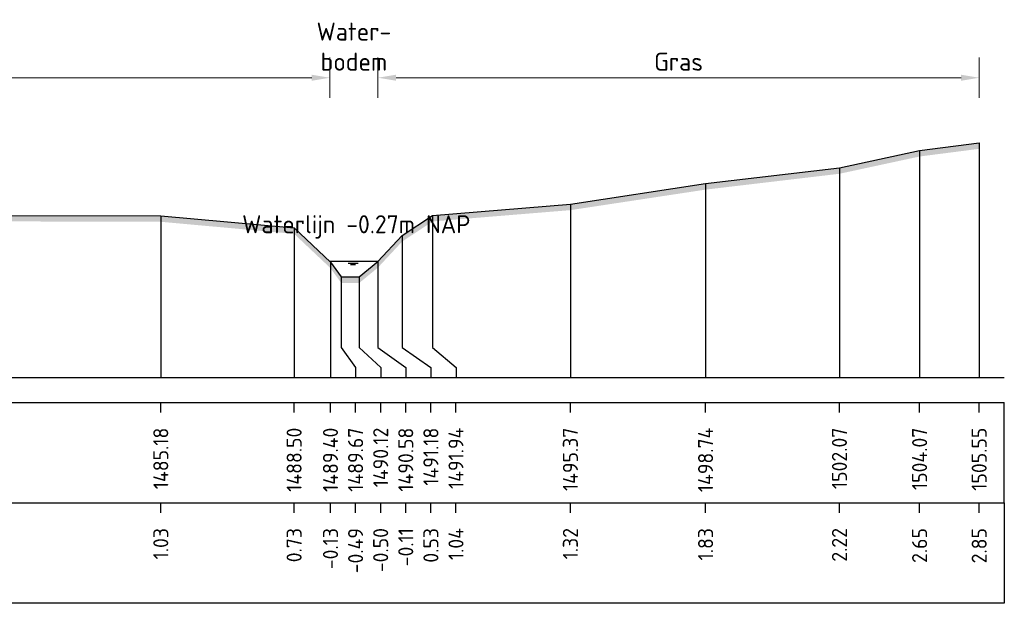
# Model space of a CAD drawing. Header units: metres. Extents: x 128583 to 136452, y 412329 to 415128.
# Tile 461 of 465: x 136163 to 136187, y 414796 to 414811. Entities that reach past the tile are written whole.
import ezdxf
from ezdxf.enums import TextEntityAlignment as Align

# ---------------------------------------------------------------- set-up
doc = ezdxf.new("R2010")
doc.units = ezdxf.units.M
doc.header["$PDMODE"] = 35
doc.header["$PDSIZE"] = 0.075
for name, color, linetype in [('X-ME-AL-PROFIEL_ASF-GD', 7, 'Continuous'), ('X-ME-AL-PROFIEL_MAAIVELD-GD', 8, 'Continuous'), ('X-ME-AL-PROFIEL_WATERLIJN-GD', 150, 'Continuous'), ('X-ME-AL-PROFIELRASTER-S', 7, 'Continuous')]:
    doc.layers.add(name, color=color, linetype=linetype)
for name, color, linetype, lineweight in [('X-ME-AL-PROFIEL_HUIDIG MAAIVELD-GD', 8, 'Continuous', 0), ('X-XX-AL-DETAIL1-M', 7, 'Continuous', 18), ('X-XX-AL-NAP-T18', 7, 'Continuous', 18)]:
    doc.layers.add(name, color=color, linetype=linetype, lineweight=lineweight)
doc.styles.add('NLCS-ISO-ANNOTATIEF-T18', font='NLCS-ISO.ttf', dxfattribs={"height": 1.8})
doc.styles.add('NLCS-ISO-ANNOTATIVE-T18', font='NLCS-ISO.ttf', dxfattribs={"height": 1.8})
doc.dimstyles.new('NLCS-ANNOTATIEF-T18-PIJL_L2_H0', dxfattribs={"dimtxt": 2.5, "dimasz": 1.8, "dimexe": 2, "dimexo": 2, "dimgap": 0.7, "dimtad": 1, "dimzin": 0, "dimdsep": 46, "dimtxsty": 'NLCS-ISO-ANNOTATIEF-T18', "dimcen": 0, "dimdle": 2, "dimclrd": 256, "dimclre": 256, "dimclrt": 10, "dimaunit": 2, "dimadec": 0, "dimazin": 0, "dimtfac": 1, "dimtdec": 3, "dimtofl": 0, "dimtmove": 0, "dimatfit": 3, "dimfxl": 2, "dimfxlon": 1, "dimtfillclr": 256, "dimtolj": 1, "dimtzin": 0, "dimlwd": -1, "dimlwe": -1, "dimarcsym": 0})

# ---------------------------------------------------------------- blocks, each defined once
blk = doc.blocks.new('SAL-PROFIELRASTER_BALK_EIND1-D')
at = {"color": 0, "linetype": 'ByBlock', "lineweight": -2}
blk.add_line((1, -12.5), (1, -2.5), dxfattribs=at)
at = {"color": 0, "linetype": 'ByBlock', "lineweight": -2, "flags": 128}
for points in [[(0, 0), (1, 0)], [(0, -2.5), (1, -2.5)], [(0, -12.5), (1, -12.5)]]:
    blk.add_lwpolyline(points, dxfattribs=at)
blk = doc.blocks.new('SAL-PROFIELRASTER_BALK_EIND2-D')
at = {"color": 0, "linetype": 'ByBlock', "lineweight": -2}
for p, q in [((1, -2.5), (1, -12.5)), ((1, -12.5), (0, -12.5))]:
    blk.add_line(p, q, dxfattribs=at)
blk = doc.blocks.new('SAL-PROFIELRASTER_BALK_DATA-D')
at = {"color": 0, "linetype": 'ByBlock', "lineweight": -2}
blk.add_lwpolyline([(0, -3.5), (0, -2.5)], dxfattribs=at)
at = {"color": 0, "linetype": 'ByBlock', "lineweight": -2, "style": 'NLCS-ISO-ANNOTATIVE-T18'}
blk.add_attdef('GETAL', text='', height=1.5, rotation=90, dxfattribs=at).set_placement((0.75, -5), align=Align.RIGHT)
blk = doc.blocks.new('SAL-PROFIELRASTER_AANHAAL-D')
at = {"color": 9, "linetype": 'ByBlock', "lineweight": -2, "flags": 128}
blk.add_lwpolyline([(0, 1), (0, 0)], dxfattribs=at)
blk = doc.blocks.new('SAL-PROFIELRASTER_AANHAAL_STAGGER-D')
at = {"color": 9, "linetype": 'ByBlock', "lineweight": -2, "flags": 128}
for points in [[(0, 0), (0, -0.25)], [(0, -0.25), (1, -0.75)], [(1, -0.75), (1, -1)]]:
    blk.add_lwpolyline(points, dxfattribs=at)
blk = doc.blocks.new('*D173')
at = {"layer": 'Defpoints', "color": 0, "transparency": 16777216}
for p in [(136170.472, 414809.13), (136170.472, 414804.552), (136171.67, 414804.552)]:
    blk.add_point(p, dxfattribs=at)
at = {"layer": 'X-XX-AL-DETAIL1-M', "transparency": 16777216}
for p, q in [((136170.472, 414808.63), (136170.472, 414809.63)), ((136171.67, 414808.63), (136171.67, 414809.63)), ((136170.022, 414809.13), (136169.572, 414809.13)), ((136172.12, 414809.13), (136172.57, 414809.13))]:
    blk.add_line(p, q, dxfattribs=at)
for points in [[(136170.022, 414809.205), (136170.022, 414809.055), (136170.472, 414809.13)], [(136172.12, 414809.205), (136172.12, 414809.055), (136171.67, 414809.13)]]:
    blk.add_solid(points, dxfattribs=at)
at = {"layer": 'X-XX-AL-DETAIL1-M', "color": 10, "transparency": 16777216, "insert": (136171.071, 414809.905), "char_height": 0.45, "attachment_point": 5, "style": 'NLCS-ISO-ANNOTATIEF-T18'}
blk.add_mtext('\\A1;Water-\\Pbodem', dxfattribs=at)
blk = doc.blocks.new('*D158')
at = {"layer": 'Defpoints', "color": 0, "transparency": 16777216}
for p in [(135968.047, 414809.13), (136170.472, 414804.552), (135968.047, 414804.397)]:
    blk.add_point(p, dxfattribs=at)
at = {"layer": 'X-XX-AL-DETAIL1-M', "transparency": 16777216}
for p, q in [((135968.047, 414808.63), (135968.047, 414809.63)), ((136170.472, 414808.63), (136170.472, 414809.63)), ((136170.022, 414809.13), (135968.497, 414809.13))]:
    blk.add_line(p, q, dxfattribs=at)
for points in [[(135968.497, 414809.205), (135968.497, 414809.055), (135968.047, 414809.13)], [(136170.022, 414809.205), (136170.022, 414809.055), (136170.472, 414809.13)]]:
    blk.add_solid(points, dxfattribs=at)
at = {"layer": 'X-XX-AL-DETAIL1-M', "color": 10, "transparency": 16777216, "insert": (136069.26, 414809.53), "char_height": 0.45, "attachment_point": 5, "style": 'NLCS-ISO-ANNOTATIEF-T18'}
blk.add_mtext('\\A1;Akker', dxfattribs=at)
blk = doc.blocks.new('*D159')
at = {"layer": 'Defpoints', "color": 0, "transparency": 16777216}
for p in [(136171.67, 414809.13), (136171.67, 414804.552), (136186.641, 414801.664)]:
    blk.add_point(p, dxfattribs=at)
at = {"layer": 'X-XX-AL-DETAIL1-M', "transparency": 16777216}
for p, q in [((136171.67, 414808.63), (136171.67, 414809.63)), ((136186.641, 414808.63), (136186.641, 414809.63)), ((136186.191, 414809.13), (136172.12, 414809.13))]:
    blk.add_line(p, q, dxfattribs=at)
for points in [[(136172.12, 414809.205), (136172.12, 414809.055), (136171.67, 414809.13)], [(136186.191, 414809.205), (136186.191, 414809.055), (136186.641, 414809.13)]]:
    blk.add_solid(points, dxfattribs=at)
at = {"layer": 'X-XX-AL-DETAIL1-M', "color": 10, "transparency": 16777216, "insert": (136179.156, 414809.53), "char_height": 0.45, "attachment_point": 5, "style": 'NLCS-ISO-ANNOTATIEF-T18'}
blk.add_mtext('\\A1;Gras', dxfattribs=at)

msp = doc.modelspace()

# ---------------------------------------------------------------- hatches: boundary and pattern name
at = {"layer": 'X-ME-AL-PROFIEL_HUIDIG MAAIVELD-GD'}
h = msp.add_hatch(dxfattribs=at)
h.set_pattern_fill('AGR-MAAIVELD', color=256, scale=0.1, pattern_type=2)
h.set_pattern_definition([(45, (-264.84474, -27.5736), (-0.5000001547, 0.5000001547), []), (45, (-264.9162, -27.50216), (0, 1.0000003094), [0.707107, -0.707107]), (45, (-264.9876, -27.4307), (0, 1.0000003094), [0.707107, -0.707107]), (45, (-265.06, -27.3583), (0, 1.0000003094), [0.707107, -0.707107]), (45, (-265.13046, -27.2879), (0, 1.0000003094), [0.707107, -0.707107]), (45, (-265.2019, -27.21645), (0, 1.0000003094), [0.707107, -0.707107]), (45, (-265.2733, -27.145), (0, 1.0000003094), [0.707107, -0.707107]), (315, (-264.84474, -27.5736), (0.5000001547, 0.5000001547), []), (315, (-264.7733, -27.50216), (1.0000003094, -3e-16), [0.707107, -0.707107]), (315, (-264.7019, -27.4307), (1.0000003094, -3e-16), [0.707107, -0.707107]), (315, (-264.62946, -27.3583), (1.0000003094, -3e-16), [0.707107, -0.707107]), (315, (-264.559, -27.2879), (1.0000003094, -3e-16), [0.707107, -0.707107]), (315, (-264.4876, -27.21645), (1.0000003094, -3e-16), [0.707107, -0.707107]), (315, (-264.4162, -27.145), (1.0000003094, -3e-16), [0.707107, -0.707107])])
h.paths.add_polyline_path([(136186.641, 414807.509), (136186.641, 414807.359), (136185.157, 414807.168), (136183.162, 414806.738), (136179.828, 414806.343), (136176.462, 414805.832), (136173.03, 414805.551), (136172.271, 414805.048), (136171.67, 414804.402), (136171.205, 414804.018), (136170.754, 414804.021), (136170.488, 414804.387), (136169.583, 414805.241), (136166.263, 414805.542), (136162.052, 414805.552), (136158.68, 414805.465), (136153.306, 414805.632), (136148.401, 414805.596), (136143.715, 414805.624), (136138.659, 414805.611), (136133.913, 414805.662), (136129.327, 414805.65), (136123.712, 414805.584), (136119.451, 414805.544), (136114.41, 414805.467), (136109.769, 414805.441), (136105.308, 414805.471), (136100.973, 414805.502), (136095.907, 414805.414), (136091.786, 414805.376), (136087.348, 414805.403), (136082.487, 414805.45), (136078.093, 414805.404), (136074.556, 414805.274), (136069.956, 414805.243), (136066.24, 414805.254), (136061.283, 414805.402), (136056.444, 414805.466), (136051.506, 414805.432), (136046.057, 414805.523), (136041.734, 414805.328), (136035.907, 414805.487), (136030.815, 414805.508), (136025.923, 414805.453), (136021.622, 414805.415), (136016.612, 414805.416), (136012.213, 414805.274), (136007.601, 414805.393), (136003.607, 414805.31), (135998.297, 414805.468), (135993.513, 414805.409), (135987.577, 414805.302), (135983.235, 414805.068), (135976.581, 414805.12), (135971.92, 414804.694), (135968.047, 414804.247), (135965.342, 414804.046), (135963.104, 414804.246), (135959.534, 414805.135), (135954.796, 414805.159), (135949.831, 414805.193), (135943.947, 414805.268), (135939.029, 414805.263), (135933.664, 414805.334), (135928.853, 414805.347), (135923.253, 414805.413), (135919.15, 414805.271), (135913.243, 414805.263), (135907.431, 414805.375), (135901.331, 414805.361), (135896.367, 414805.288), (135890.364, 414805.35), (135885.436, 414805.14), (135880.463, 414805.114), (135877.664, 414804.96), (135876.831, 414804.59), (135876.346, 414804.284), (135875.941, 414804.263), (135875.494, 414804.592), (135874.41, 414805.158), (135870.294, 414805.232), (135865.389, 414805.13), (135860.138, 414805.257), (135855.117, 414805.153), (135848.902, 414805.371), (135843.689, 414805.253), (135837.667, 414805.381), (135831.725, 414805.441), (135825.441, 414805.516), (135820.237, 414805.397), (135813.876, 414805.485), (135807.568, 414805.472), (135802.254, 414805.281), (135795.82, 414805.36), (135789.399, 414805.338), (135783.217, 414805.306), (135777.957, 414805.27), (135771.884, 414805.229), (135767.562, 414805.123), (135766.847, 414804.873), (135766.356, 414804.533), (135765.858, 414804.338), (135765.508, 414804.524), (135764.121, 414805.087), (135759.664, 414805.149), (135753.658, 414805.249), (135747.37, 414805.319), (135741.332, 414805.356), (135734.728, 414805.406), (135728.368, 414805.481), (135723.362, 414805.395), (135716.641, 414805.548), (135711.585, 414805.321), (135706.484, 414805.437), (135700.782, 414805.585), (135695.241, 414805.524), (135689.179, 414805.526), (135683.671, 414805.488), (135678.767, 414805.265), (135672.337, 414805.314), (135666.133, 414805.38), (135659.626, 414805.336), (135654.085, 414805.248), (135648.179, 414805.079), (135647.661, 414804.835), (135647.488, 414804.5), (135647.14, 414804.331), (135646.509, 414804.315), (135646.331, 414804.5), (135645.438, 414805.017), (135640.191, 414805.12), (135634.846, 414805.239), (135628.871, 414805.243), (135623.704, 414805.199), (135616.986, 414805.337), (135610.843, 414805.321), (135604.795, 414805.437), (135601.73, 414805.262), (135599.208, 414805.275), (135596.248, 414805.375), (135589.666, 414805.245), (135582.841, 414805.375), (135577.09, 414805.159), (135570.983, 414805.219), (135564.142, 414805.329), (135558.402, 414805.217), (135556.486, 414804.998), (135553.022, 414805.201), (135546.88, 414805.029), (135539.465, 414805.127), (135534.771, 414804.997), (135530.282, 414804.998), (135528.799, 414804.257), (135526.847, 414803.863), (135523.245, 414803.882), (135522.131, 414804.245), (135520.776, 414804.483), (135515.262, 414804.66), (135510.177, 414804.868), (135504.479, 414804.976), (135498.829, 414804.871), (135492.747, 414805.095), (135486.432, 414805.143), (135480.717, 414805.236), (135475.173, 414805.201), (135468.424, 414805.264), (135463.211, 414805.237), (135457.169, 414805.295), (135454.592, 414805.132), (135450.46, 414805.131), (135449.652, 414804.277), (135449.13, 414804.182), (135448.783, 414804.304), (135447.939, 414805.107), (135442.331, 414805.434), (135436.86, 414805.458), (135431.474, 414805.427), (135425.505, 414805.46), (135419.635, 414805.446), (135413.114, 414805.469), (135407.143, 414805.424), (135401.438, 414805.415), (135395.235, 414805.383), (135390.397, 414805.297), (135385.678, 414805.195), (135381.618, 414805.095), (135380.78, 414804.377), (135379.906, 414803.99), (135379.431, 414803.989), (135379.168, 414804.347), (135377.9, 414805.11), (135374.229, 414805.312), (135368.797, 414805.321), (135362.93, 414805.355), (135357.134, 414805.319), (135351.738, 414805.31), (135345.091, 414805.462), (135339.897, 414805.373), (135334.633, 414805.339), (135329.269, 414805.203), (135322.359, 414805.445), (135316.864, 414805.367), (135313.129, 414805.17), (135310.182, 414804.993), (135309.661, 414804.242), (135308.986, 414804.093), (135308.66, 414804.094), (135308.04, 414804.252), (135307.218, 414805.121), (135301.984, 414805.342), (135296.482, 414805.444), (135290.307, 414805.476), (135285.597, 414805.436), (135280.658, 414805.368), (135274.688, 414805.3), (135268.368, 414805.383), (135261.747, 414805.447), (135256.678, 414805.314), (135250.819, 414805.398), (135245.935, 414805.316), (135241.088, 414805.213), (135238.452, 414805.141), (135237.264, 414804.5), (135237.056, 414804.273), (135236.472, 414804.488), (135235.736, 414804.958), (135234.483, 414805.298), (135230.224, 414805.238), (135225.292, 414805.161), (135217.619, 414805.347), (135212.765, 414805.378), (135208.815, 414805.249), (135207.419, 414804.817), (135206.617, 414804.696), (135203.825, 414805.313), (135198.578, 414805.368), (135192.555, 414805.168), (135188.079, 414805.119), (135183.38, 414805.372), (135178.082, 414805.366), (135171.165, 414805.323), (135169.82, 414805.03), (135168.718, 414804.45), (135168.354, 414804.222), (135168.054, 414804.437), (135167.229, 414804.941), (135166.175, 414805.252), (135162.014, 414805.34), (135158.524, 414805.178), (135154.811, 414805.396), (135150.245, 414805.363), (135146.944, 414804.882), (135144.485, 414805.192), (135139.196, 414805.396), (135134.236, 414805.365), (135130.731, 414805.173), (135127.361, 414805.348), (135123.642, 414805.332), (135117.458, 414805.29), (135113.439, 414804.961), (135110.023, 414805.39), (135106.586, 414805.165), (135101.818, 414805.382), (135098.366, 414805.17), (135096.615, 414804.929), (135096.139, 414804.374), (135095.503, 414804.207), (135095.229, 414804.369), (135094.702, 414804.751), (135093.489, 414805.338), (135087.395, 414805.401), (135084.219, 414805.106), (135079.074, 414805.38), (135074.426, 414805.411), (135071.118, 414804.962), (135067.321, 414805.392), (135061.397, 414805.373), (135058.165, 414805.211), (135054.671, 414805.395), (135047.4, 414805.433), (135044.336, 414804.972), (135040.754, 414805.388), (135035.424, 414805.321), (135029.283, 414805.469), (135023.877, 414805.285), (135022.576, 414804.809), (135022.031, 414804.233), (135021.541, 414804.039), (135021.14, 414804.038), (135020.886, 414804.227), (135020.165, 414804.914), (135019.093, 414805.338), (135014.829, 414805.437), (135011.147, 414805.358), (135005.471, 414805.442), (135000.663, 414805.195), (134994.423, 414805.419), (134987.587, 414805.436), (134983.736, 414804.923), (134980.131, 414805.406), (134977.145, 414805.327), (134973.086, 414805.44), (134970.875, 414805.299), (134968.16, 414805.431), (134961.155, 414805.387), (134957.522, 414805.006), (134954.421, 414805.357), (134949.453, 414805.472), (134945.056, 414805.429), (134940.564, 414805.492), (134934.733, 414805.465), (134932.192, 414805.206), (134930.891, 414804.249), (134930.522, 414804.006), (134930.207, 414804.001), (134929.964, 414804.253), (134928.853, 414805.134), (134925.423, 414805.271), (134921, 414805.331), (134915.942, 414805.266), (134909.348, 414805.418), (134904.416, 414805.348), (134899.147, 414805.242), (134893.059, 414805.298), (134887.779, 414805.059), (134887.244, 414804.775), (134887.029, 414804.781), (134886.386, 414805.146), (134881.853, 414805.307), (134877.562, 414805.356), (134872.117, 414805.336), (134866.323, 414805.309), (134860.481, 414805.299), (134855.285, 414805.261), (134850.312, 414805.173), (134848.777, 414805.014), (134847.977, 414804.249), (134847.728, 414803.967), (134847.265, 414803.957), (134847.128, 414804.236), (134845.881, 414804.978), (134840.651, 414805.41), (134835.196, 414805.419), (134830.738, 414805.246), (134825.155, 414805.312), (134821.423, 414805.191), (134820.94, 414804.842), (134820.548, 414804.679), (134820.342, 414804.699), (134819.99, 414804.855), (134819.309, 414805.172), (134812.633, 414805.288), (134807.309, 414805.369), (134801.943, 414805.366), (134798.15, 414805.174), (134794.821, 414804.998), (134794.46, 414804.765), (134793.526, 414805.062), (134788.846, 414805.278), (134781.975, 414805.337), (134777.274, 414805.315), (134770.694, 414805.068), (134770.062, 414804.267), (134769.301, 414804.012), (134768.697, 414804.017), (134768.303, 414804.245), (134766.989, 414805.058), (134766.845, 414805.061), (134761.576, 414805.247), (134755.685, 414805.333), (134749.984, 414805.314), (134744.082, 414805.143), (134737.233, 414805.325), (134731.411, 414805.296), (134726.534, 414805.178), (134721.143, 414805.236), (134715.371, 414805.211), (134709.521, 414805.277), (134703.721, 414805.309), (134698.07, 414805.298), (134692.462, 414805.372), (134686.437, 414805.342), (134681.087, 414805.489), (134681.087, 414805.639), (134686.437, 414805.492), (134692.462, 414805.522), (134698.07, 414805.448), (134703.721, 414805.459), (134709.521, 414805.427), (134715.371, 414805.361), (134721.143, 414805.386), (134726.534, 414805.328), (134731.411, 414805.446), (134737.233, 414805.475), (134744.082, 414805.293), (134749.984, 414805.464), (134755.685, 414805.483), (134761.576, 414805.397), (134766.845, 414805.211), (134766.989, 414805.208), (134768.303, 414804.395), (134768.697, 414804.167), (134769.301, 414804.162), (134770.062, 414804.417), (134770.694, 414805.218), (134777.274, 414805.465), (134781.975, 414805.487), (134788.846, 414805.428), (134793.526, 414805.212), (134794.46, 414804.915), (134794.821, 414805.148), (134798.15, 414805.324), (134801.943, 414805.516), (134807.309, 414805.519), (134812.633, 414805.438), (134819.309, 414805.322), (134819.99, 414805.005), (134820.342, 414804.849), (134820.548, 414804.829), (134820.94, 414804.992), (134821.423, 414805.341), (134825.155, 414805.462), (134830.738, 414805.396), (134835.196, 414805.569), (134840.651, 414805.56), (134845.881, 414805.128), (134847.128, 414804.386), (134847.265, 414804.107), (134847.728, 414804.117), (134847.977, 414804.399), (134848.777, 414805.164), (134850.312, 414805.323), (134855.285, 414805.411), (134860.481, 414805.449), (134866.323, 414805.459), (134872.117, 414805.486), (134877.562, 414805.506), (134881.853, 414805.457), (134886.386, 414805.296), (134887.029, 414804.931), (134887.244, 414804.925), (134887.779, 414805.209), (134893.059, 414805.448), (134899.147, 414805.392), (134904.416, 414805.498), (134909.348, 414805.568), (134915.942, 414805.416), (134921, 414805.481), (134925.423, 414805.421), (134928.853, 414805.284), (134929.964, 414804.403), (134930.207, 414804.151), (134930.522, 414804.156), (134930.891, 414804.399), (134932.192, 414805.356), (134934.733, 414805.615), (134940.564, 414805.642), (134945.056, 414805.579), (134949.453, 414805.622), (134954.421, 414805.507), (134957.522, 414805.156), (134961.155, 414805.537), (134968.16, 414805.581), (134970.875, 414805.449), (134973.086, 414805.59), (134977.145, 414805.477), (134980.131, 414805.556), (134983.736, 414805.073), (134987.587, 414805.586), (134994.423, 414805.569), (135000.663, 414805.345), (135005.471, 414805.592), (135011.147, 414805.508), (135014.829, 414805.587), (135019.093, 414805.488), (135020.165, 414805.064), (135020.886, 414804.377), (135021.14, 414804.188), (135021.541, 414804.189), (135022.031, 414804.383), (135022.576, 414804.959), (135023.877, 414805.435), (135029.283, 414805.619), (135035.424, 414805.471), (135040.754, 414805.538), (135044.336, 414805.122), (135047.4, 414805.583), (135054.671, 414805.545), (135058.165, 414805.361), (135061.397, 414805.523), (135067.321, 414805.542), (135071.118, 414805.112), (135074.426, 414805.561), (135079.074, 414805.53), (135084.219, 414805.256), (135087.395, 414805.551), (135093.489, 414805.488), (135094.702, 414804.901), (135095.229, 414804.519), (135095.503, 414804.357), (135096.139, 414804.524), (135096.615, 414805.079), (135098.366, 414805.32), (135101.818, 414805.532), (135106.586, 414805.315), (135110.023, 414805.54), (135113.439, 414805.111), (135117.458, 414805.44), (135123.642, 414805.482), (135127.361, 414805.498), (135130.731, 414805.323), (135134.236, 414805.515), (135139.196, 414805.546), (135144.485, 414805.342), (135146.944, 414805.032), (135150.245, 414805.513), (135154.811, 414805.546), (135158.524, 414805.328), (135162.014, 414805.49), (135166.175, 414805.402), (135167.229, 414805.091), (135168.054, 414804.587), (135168.354, 414804.372), (135168.718, 414804.6), (135169.82, 414805.18), (135171.165, 414805.473), (135178.082, 414805.516), (135183.38, 414805.522), (135188.079, 414805.269), (135192.555, 414805.318), (135198.578, 414805.518), (135203.825, 414805.463), (135206.617, 414804.846), (135207.419, 414804.967), (135208.815, 414805.399), (135212.765, 414805.528), (135217.619, 414805.497), (135225.292, 414805.311), (135230.224, 414805.388), (135234.483, 414805.448), (135235.736, 414805.108), (135236.472, 414804.638), (135237.056, 414804.423), (135237.264, 414804.65), (135238.452, 414805.291), (135241.088, 414805.363), (135245.935, 414805.466), (135250.819, 414805.548), (135256.678, 414805.464), (135261.747, 414805.597), (135268.368, 414805.533), (135274.688, 414805.45), (135280.658, 414805.518), (135285.597, 414805.586), (135290.307, 414805.626), (135296.482, 414805.594), (135301.984, 414805.492), (135307.218, 414805.271), (135308.04, 414804.402), (135308.66, 414804.244), (135308.986, 414804.243), (135309.661, 414804.392), (135310.182, 414805.143), (135313.129, 414805.32), (135316.864, 414805.517), (135322.359, 414805.595), (135329.269, 414805.353), (135334.633, 414805.489), (135339.897, 414805.523), (135345.091, 414805.612), (135351.738, 414805.46), (135357.134, 414805.469), (135362.93, 414805.505), (135368.797, 414805.471), (135374.229, 414805.462), (135377.9, 414805.26), (135379.168, 414804.497), (135379.431, 414804.139), (135379.906, 414804.14), (135380.78, 414804.527), (135381.618, 414805.245), (135385.678, 414805.345), (135390.397, 414805.447), (135395.235, 414805.533), (135401.438, 414805.565), (135407.143, 414805.574), (135413.114, 414805.619), (135419.635, 414805.596), (135425.505, 414805.61), (135431.474, 414805.577), (135436.86, 414805.608), (135442.331, 414805.584), (135447.939, 414805.257), (135448.783, 414804.454), (135449.13, 414804.332), (135449.652, 414804.427), (135450.46, 414805.281), (135454.592, 414805.282), (135457.169, 414805.445), (135463.211, 414805.387), (135468.424, 414805.414), (135475.173, 414805.351), (135480.717, 414805.386), (135486.432, 414805.293), (135492.747, 414805.245), (135498.829, 414805.021), (135504.479, 414805.126), (135510.177, 414805.018), (135515.262, 414804.81), (135520.776, 414804.633), (135522.131, 414804.395), (135523.245, 414804.032), (135526.847, 414804.013), (135528.799, 414804.407), (135530.282, 414805.148), (135534.771, 414805.147), (135539.465, 414805.277), (135546.88, 414805.179), (135553.022, 414805.351), (135556.486, 414805.148), (135558.402, 414805.367), (135564.142, 414805.479), (135570.983, 414805.369), (135577.09, 414805.309), (135582.841, 414805.525), (135589.666, 414805.395), (135596.248, 414805.525), (135599.208, 414805.425), (135601.73, 414805.412), (135604.795, 414805.587), (135610.843, 414805.471), (135616.986, 414805.487), (135623.704, 414805.349), (135628.871, 414805.393), (135634.846, 414805.389), (135640.191, 414805.27), (135645.438, 414805.167), (135646.331, 414804.65), (135646.509, 414804.465), (135647.14, 414804.481), (135647.488, 414804.65), (135647.661, 414804.985), (135648.179, 414805.229), (135654.085, 414805.398), (135659.626, 414805.486), (135666.133, 414805.53), (135672.337, 414805.464), (135678.767, 414805.415), (135683.671, 414805.638), (135689.179, 414805.676), (135695.241, 414805.674), (135700.782, 414805.735), (135706.484, 414805.587), (135711.585, 414805.471), (135716.641, 414805.698), (135723.362, 414805.545), (135728.368, 414805.631), (135734.728, 414805.556), (135741.332, 414805.506), (135747.37, 414805.469), (135753.658, 414805.399), (135759.664, 414805.299), (135764.121, 414805.237), (135765.508, 414804.674), (135765.858, 414804.488), (135766.356, 414804.683), (135766.847, 414805.023), (135767.562, 414805.273), (135771.884, 414805.379), (135777.957, 414805.42), (135783.217, 414805.456), (135789.399, 414805.488), (135795.82, 414805.51), (135802.254, 414805.431), (135807.568, 414805.622), (135813.876, 414805.635), (135820.237, 414805.547), (135825.441, 414805.666), (135831.725, 414805.591), (135837.667, 414805.531), (135843.689, 414805.403), (135848.902, 414805.521), (135855.117, 414805.303), (135860.138, 414805.407), (135865.389, 414805.28), (135870.294, 414805.382), (135874.41, 414805.308), (135875.494, 414804.742), (135875.941, 414804.413), (135876.346, 414804.434), (135876.831, 414804.74), (135877.664, 414805.11), (135880.463, 414805.264), (135885.436, 414805.29), (135890.364, 414805.5), (135896.367, 414805.438), (135901.331, 414805.511), (135907.431, 414805.525), (135913.243, 414805.413), (135919.15, 414805.421), (135923.253, 414805.563), (135928.853, 414805.497), (135933.664, 414805.484), (135939.029, 414805.413), (135943.947, 414805.418), (135949.831, 414805.343), (135954.796, 414805.309), (135959.534, 414805.285), (135963.104, 414804.396), (135965.342, 414804.196), (135968.047, 414804.397), (135971.92, 414804.844), (135976.581, 414805.27), (135983.235, 414805.218), (135987.577, 414805.452), (135993.513, 414805.559), (135998.297, 414805.618), (136003.607, 414805.46), (136007.601, 414805.543), (136012.213, 414805.424), (136016.612, 414805.566), (136021.622, 414805.565), (136025.923, 414805.603), (136030.815, 414805.658), (136035.907, 414805.637), (136041.734, 414805.478), (136046.057, 414805.673), (136051.506, 414805.582), (136056.444, 414805.616), (136061.283, 414805.552), (136066.24, 414805.404), (136069.956, 414805.393), (136074.556, 414805.424), (136078.093, 414805.554), (136082.487, 414805.6), (136087.348, 414805.553), (136091.786, 414805.526), (136095.907, 414805.564), (136100.973, 414805.652), (136105.308, 414805.621), (136109.769, 414805.591), (136114.41, 414805.617), (136119.451, 414805.694), (136123.712, 414805.734), (136129.327, 414805.8), (136133.913, 414805.812), (136138.659, 414805.761), (136143.715, 414805.774), (136148.401, 414805.746), (136153.306, 414805.782), (136158.68, 414805.615), (136162.052, 414805.702), (136166.263, 414805.692), (136169.583, 414805.391), (136170.488, 414804.537), (136170.754, 414804.171), (136171.205, 414804.168), (136171.67, 414804.552), (136172.271, 414805.198), (136173.03, 414805.701), (136176.462, 414805.982), (136179.828, 414806.493), (136183.162, 414806.888), (136185.157, 414807.318)])

# ---------------------------------------------------------------- linework, layer by layer
at = {"layer": 'X-ME-AL-PROFIEL_ASF-GD'}
msp.add_lwpolyline([(136186.641, 414807.509), (136186.641, 414807.509)], dxfattribs=at)
at = {"layer": 'X-ME-AL-PROFIEL_MAAIVELD-GD'}
msp.add_lwpolyline([(136133.913, 414805.812), (136138.659, 414805.761), (136143.715, 414805.774), (136148.401, 414805.746), (136153.306, 414805.782), (136158.68, 414805.615), (136162.052, 414805.702), (136166.263, 414805.692), (136169.583, 414805.391), (136170.488, 414804.537), (136170.754, 414804.171), (136171.205, 414804.168), (136171.67, 414804.552), (136172.271, 414805.198), (136173.03, 414805.701), (136176.462, 414805.982), (136179.828, 414806.493), (136183.162, 414806.888), (136185.157, 414807.318), (136186.641, 414807.509)], dxfattribs=at)
at = {"layer": 'X-ME-AL-PROFIEL_WATERLIJN-GD'}
for points in [[(136171.67, 414804.552), (136170.472, 414804.552)], [(136170.927, 414804.511), (136171.177, 414804.511)], [(136170.983, 414804.474), (136171.108, 414804.474)]]:
    msp.add_lwpolyline(points, dxfattribs=at)

# ---------------------------------------------------------------- block references
at = {"layer": 'X-ME-AL-PROFIELRASTER-S'}
for p, yscale in [((136186.641, 414801.664), 5.845000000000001), ((136185.157, 414801.664), 5.654), ((136183.162, 414801.664), 5.224), ((136179.828, 414801.664), 4.829), ((136176.462, 414801.664), 4.318), ((136176.462, 414801.664), 4.318), ((136166.263, 414801.664), 4.028), ((136166.263, 414801.664), 4.028), ((136173.03, 414802.664), 3.037), ((136173.03, 414802.664), 3.037), ((136169.583, 414801.664), 3.727), ((136169.583, 414801.664), 3.727), ((136172.271, 414802.664), 2.534), ((136172.271, 414802.664), 2.534), ((136170.488, 414801.664), 2.873), ((136170.488, 414801.664), 2.873), ((136171.67, 414802.664), 1.888), ((136171.67, 414802.664), 1.888), ((136170.754, 414802.664), 1.507), ((136171.205, 414802.664), 1.504)]:
    msp.add_blockref('SAL-PROFIELRASTER_AANHAAL-D', p, dxfattribs=dict(at, yscale=yscale))
for p, xscale, zscale in [((136170.754, 414802.664), 0.358901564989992, 0.358901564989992), ((136171.205, 414802.664), 0.5336767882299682, 0.5336767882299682), ((136171.67, 414802.664), 0.6935327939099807, 0.6935327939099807), ((136171.67, 414802.664), 0.6935327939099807, 0.6935327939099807), ((136172.271, 414802.664), 0.7170425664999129, 0.7170425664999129), ((136172.271, 414802.664), 0.7170425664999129, 0.7170425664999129), ((136173.03, 414802.664), 0.5833358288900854, 0.5833358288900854), ((136173.03, 414802.664), 0.5833358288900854, 0.5833358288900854)]:
    msp.add_blockref('SAL-PROFIELRASTER_AANHAAL_STAGGER-D', p, dxfattribs=dict(at, xscale=xscale, zscale=zscale))
at = {"layer": 'X-ME-AL-PROFIELRASTER-S', "xscale": 1506.179758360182, "yscale": 0.25, "zscale": 1506.179758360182}
for name, p in [('SAL-PROFIELRASTER_BALK_EIND1-D', (134681.087, 414801.664)), ('SAL-PROFIELRASTER_BALK_EIND2-D', (134681.087, 414799.164))]:
    msp.add_blockref(name, p, dxfattribs=at)
at = {"layer": 'X-ME-AL-PROFIELRASTER-S', "xscale": 0.25, "yscale": 0.25, "zscale": 0.25}
for p, values in [((136166.263, 414801.664), {'GETAL': '1485.18'}), ((136166.263, 414801.664), {'GETAL': '1485.18'}), ((136169.583, 414801.664), {'GETAL': '1488.50'}), ((136169.583, 414801.664), {'GETAL': '1488.50'}), ((136170.488, 414801.664), {'GETAL': '1489.40'}), ((136170.488, 414801.664), {'GETAL': '1489.40'}), ((136171.113, 414801.664), {'GETAL': '1489.67'}), ((136171.738, 414801.664), {'GETAL': '1490.12'}), ((136172.363, 414801.664), {'GETAL': '1490.58'}), ((136172.363, 414801.664), {'GETAL': '1490.58'}), ((136172.988, 414801.664), {'GETAL': '1491.18'}), ((136172.988, 414801.664), {'GETAL': '1491.18'}), ((136173.613, 414801.664), {'GETAL': '1491.94'}), ((136173.613, 414801.664), {'GETAL': '1491.94'}), ((136176.462, 414801.664), {'GETAL': '1495.37'}), ((136176.462, 414801.664), {'GETAL': '1495.37'}), ((136179.828, 414801.664), {'GETAL': '1498.74'}), ((136179.828, 414801.664), {'GETAL': '1498.74'}), ((136183.162, 414801.664), {'GETAL': '1502.07'}), ((136183.162, 414801.664), {'GETAL': '1502.07'}), ((136185.157, 414801.664), {'GETAL': '1504.07'}), ((136185.157, 414801.664), {'GETAL': '1504.07'}), ((136186.641, 414801.664), {'GETAL': '1505.55'}), ((136186.641, 414801.664), {'GETAL': '1505.55'}), ((136186.641, 414801.664), {'GETAL': '1505.55'}), ((136166.263, 414799.164), {'GETAL': '1.03'}), ((136169.583, 414799.164), {'GETAL': '0.73'}), ((136170.488, 414799.164), {'GETAL': '-0.13'}), ((136171.113, 414799.164), {'GETAL': '-0.49'}), ((136171.738, 414799.164), {'GETAL': '-0.50'}), ((136172.363, 414799.164), {'GETAL': '-0.11'}), ((136172.988, 414799.164), {'GETAL': '0.53'}), ((136173.613, 414799.164), {'GETAL': '1.04'}), ((136176.462, 414799.164), {'GETAL': '1.32'}), ((136179.828, 414799.164), {'GETAL': '1.83'}), ((136183.162, 414799.164), {'GETAL': '2.22'}), ((136185.157, 414799.164), {'GETAL': '2.65'}), ((136186.641, 414799.164), {'GETAL': '2.85'})]:
    msp.add_blockref('SAL-PROFIELRASTER_BALK_DATA-D', p, dxfattribs=at).add_auto_attribs(values)

# ---------------------------------------------------------------- texts
at = {"layer": 'X-XX-AL-NAP-T18', "color": 10, "insert": (136168.288, 414805.12), "char_height": 0.45, "width": 15.43377, "attachment_point": 7, "style": 'NLCS-ISO-ANNOTATIEF-T18'}
msp.add_mtext('Waterlijn -0.27m NAP', dxfattribs=at)

# ---------------------------------------------------------------- dimensions: what is measured, and where the dimension line sits
at = {"layer": 'X-XX-AL-DETAIL1-M'}
for base, p1, p2, text, picture, middle in [((136170.472, 414809.13), (136171.67, 414804.552), (136170.472, 414804.552), 'Water-\\Pbodem', '*D173', (136171.071, 414809.13)), ((135968.047, 414809.13), (136170.472, 414804.552), (135968.047, 414804.397), 'Akker', '*D158', (136069.26, 414809.13)), ((136171.67, 414809.13), (136186.641, 414801.664), (136171.67, 414804.552), 'Gras', '*D159', (136179.156, 414809.13))]:
    dim = msp.add_linear_dim(base=base, p1=p1, p2=p2, text=text, dimstyle='NLCS-ANNOTATIEF-T18-PIJL_L2_H0', dxfattribs=at)
    dim.commit()
    dim.dimension.update_dxf_attribs({"geometry": picture, "text_midpoint": middle, "dimtype": 160})

doc.saveas('drawing.dxf')
